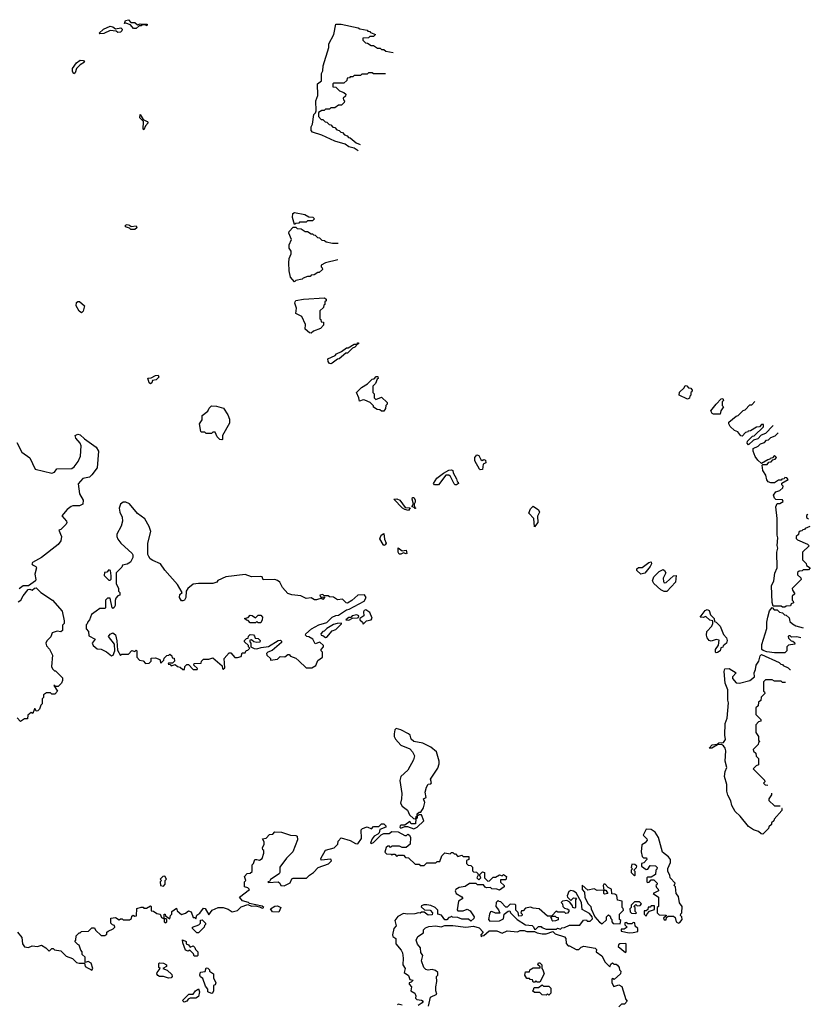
# Model space of a CAD drawing. Extents: x 2106670 to 2323771, y 35271 to 224896.
# Tile 409 of 419: x 2294648 to 2300740, y 193230 to 200820. Entities that reach past the tile are written whole.
import ezdxf

# ---------------------------------------------------------------- set-up
doc = ezdxf.new("R2010")
doc.units = 0

msp = doc.modelspace()

# ---------------------------------------------------------------- linework, layer by layer
at = {"layer": '0CON20XD'}
for points in [[(2295265, 200710), (2295260, 200715), (2295294.2, 200745.8), (2295345, 200770), (2295365, 200766), (2295385, 200750), (2295426.1, 200756.1), (2295436.4, 200746.4), (2295435.9, 200734.1), (2295425, 200723.3), (2295405, 200722.5), (2295391.7, 200731.7), (2295345, 200737.5), (2295295, 200714), (2295265, 200710)], [(2295545, 200752.5), (2295525, 200752.5), (2295501.2, 200781.2), (2295465, 200792.5), (2295455, 200790), (2295462.5, 200815), (2295485, 200820), (2295505, 200797.5), (2295535, 200797.5), (2295555, 200780), (2295577, 200787), (2295630, 200785), (2295626.4, 200773.6), (2295615, 200780), (2295595, 200780), (2295585, 200772.5), (2295568.3, 200771.7), (2295545, 200752.5)], [(2297255.5, 199809.8), (2297225, 199830), (2297185, 199840), (2297155, 199860), (2297075, 199882.5), (2296975, 199930), (2296905, 199953.3), (2296893.3, 199965), (2296894, 199994), (2296904, 200015), (2296915, 200090), (2296928.3, 200101.7), (2296933, 200117), (2296928.8, 200195), (2296944.2, 200235), (2296943.3, 200325), (2296972.5, 200347.5), (2296974.2, 200405), (2296983, 200427), (2296986, 200465), (2297028.8, 200605), (2297028.8, 200635), (2297067.5, 200705), (2297083.3, 200785), (2297126.1, 200786.1), (2297256.4, 200756.4), (2297268.3, 200748.3), (2297325, 200740), (2297331.7, 200731.7), (2297345, 200730), (2297351.7, 200721.7), (2297390, 200705), (2297375, 200690), (2297345, 200690), (2297335, 200680), (2297291.7, 200678.3), (2297291.7, 200661.7), (2297311.7, 200641.7), (2297328.3, 200638.3), (2297355, 200620), (2297375, 200620), (2297405, 200600), (2297425, 200600), (2297435, 200590), (2297455, 200590), (2297468.3, 200578.3), (2297526.9, 200567)], [(2295065, 200403.3), (2295055, 200420), (2295053.8, 200445), (2295085, 200487.5), (2295115, 200507.5), (2295140, 200505), (2295148.3, 200491.7), (2295115, 200472.5), (2295086.2, 200443.8), (2295075, 200410), (2295065, 200403.3)], [(2297467.4, 200401.5), (2297375, 200402.5), (2297365, 200410), (2297335, 200410), (2297325, 200400), (2297285, 200400), (2297275, 200390), (2297225, 200390), (2297215, 200380), (2297195, 200380), (2297188.3, 200371.7), (2297171.7, 200368.3), (2297168.3, 200351.7), (2297145, 200330), (2297065, 200330), (2297060, 200325), (2297061.7, 200301.7), (2297085, 200300), (2297111.7, 200271.7), (2297145, 200260), (2297160, 200245), (2297158.3, 200231.7), (2297140, 200215), (2297141.7, 200201.7), (2297150, 200195), (2297148.3, 200181.7), (2297128.3, 200161.7), (2297105, 200160), (2297075, 200140), (2297045, 200140), (2297035, 200130), (2297005, 200130), (2296995, 200120), (2296975, 200120), (2296950, 200105), (2296950, 200075), (2296971.7, 200051.7), (2296985, 200050), (2297001.7, 200031.7), (2297015, 200030), (2297031.7, 200011.7), (2297045, 200010), (2297061.7, 199991.7), (2297075, 199990), (2297091.7, 199971.7), (2297110, 199965), (2297121.7, 199951.7), (2297135, 199950), (2297151.7, 199931.7), (2297170, 199925), (2297181.7, 199911.7), (2297195, 199910), (2297241.7, 199871.7), (2297272.4, 199858.3)], [(2295605, 199970), (2295600, 199975), (2295602.5, 200035), (2295573.9, 200063.9), (2295575, 200090), (2295600, 200050), (2295630, 200035), (2295637.5, 200025), (2295617.5, 200002.5), (2295605, 199970)], [(2296765, 199240), (2296750, 199295), (2296753.8, 199325), (2296765, 199332.5), (2296845, 199317.5), (2296875, 199300), (2296907, 199297), (2296920, 199285), (2296905, 199270), (2296865, 199270), (2296855, 199260), (2296805, 199260), (2296798.3, 199251.7), (2296775, 199250), (2296765, 199240)], [(2295505, 199203.3), (2295493.9, 199213.9), (2295463, 199223), (2295463.3, 199235), (2295475, 199240), (2295495, 199236.2), (2295507, 199227), (2295545, 199230), (2295550, 199215), (2295535, 199203.8), (2295505, 199203.3)], [(2297100, 198967.9), (2297003, 198947), (2296971.7, 198928.3), (2296970, 198915), (2296978.3, 198908.3), (2296980, 198895), (2296955, 198870), (2296945, 198870), (2296917, 198853), (2296895, 198850), (2296885, 198840), (2296865, 198840), (2296831.7, 198828.3), (2296825, 198820), (2296775, 198810), (2296765, 198800), (2296734.3, 198835), (2296724.3, 198885), (2296722.5, 198945), (2296725, 198980), (2296740, 199015), (2296740, 199035), (2296725, 199060), (2296724.2, 199084.2), (2296741.2, 199125), (2296722.5, 199175), (2296725, 199186.7), (2296755, 199220), (2296775, 199220), (2296785, 199210), (2296817, 199207), (2296848.3, 199188.3), (2296865, 199187.5), (2296895, 199170), (2296905, 199170), (2296911.7, 199161.7), (2296925, 199160), (2296941.7, 199141.7), (2296958.3, 199138.3), (2296975, 199120), (2296997, 199117), (2297008.3, 199108.3), (2297057, 199097), (2297103.1, 199096.3)], [(2295125, 198560), (2295105, 198572.5), (2295083.8, 198615), (2295085, 198640), (2295095, 198647.5), (2295108.3, 198648.3), (2295147.5, 198615), (2295137, 198573), (2295125, 198560)], [(2296895, 198402.5), (2296880, 198405), (2296846.7, 198435), (2296849.3, 198469.3), (2296822, 198532), (2296776.7, 198555), (2296782, 198595), (2296768, 198635), (2296770, 198645), (2296775, 198656.2), (2296835, 198666.2), (2296997, 198677), (2297010, 198665), (2297008.3, 198651.7), (2297000, 198645), (2297000, 198625), (2296991.7, 198618.3), (2296988.3, 198601.7), (2296960, 198575), (2296960, 198515), (2296968.3, 198508.3), (2296971.7, 198491.7), (2296988.3, 198488.3), (2296990, 198465), (2296965, 198440), (2296911.7, 198418.3), (2296895, 198402.5)], [(2297045, 198166.7), (2297035, 198170), (2297024, 198185), (2297022.5, 198205), (2297078.3, 198231.7), (2297090, 198245), (2297128.3, 198261.7), (2297165, 198290), (2297178.3, 198291.7), (2297225, 198320), (2297250, 198320), (2297251.7, 198328.3), (2297258.3, 198328.3), (2297258.3, 198321.7), (2297250, 198320), (2297230, 198295), (2297211.7, 198288.3), (2297175, 198250), (2297161.7, 198248.3), (2297110, 198205), (2297097.5, 198202.5), (2297055, 198172.5), (2297045, 198166.7)], [(2295655, 198014), (2295645, 198020), (2295635, 198057.5), (2295661.7, 198058.3), (2295695, 198077.5), (2295715, 198080), (2295720, 198065), (2295700, 198045), (2295671.7, 198038.3), (2295665, 198020), (2295655, 198014)], [(2297455, 197803.3), (2297435, 197803.3), (2297422.5, 197812.5), (2297402.5, 197815), (2297375, 197833.8), (2297373, 197843), (2297348.3, 197868.3), (2297307.5, 197887.5), (2297295, 197890), (2297265, 197880), (2297261.2, 197905), (2297243.8, 197945), (2297282.5, 197985), (2297328.3, 198011.7), (2297365, 198050), (2297378.3, 198051.7), (2297395, 198070), (2297408.3, 198068.3), (2297410, 198055), (2297401.7, 198048.3), (2297390, 198015), (2297370, 197995), (2297370, 197945), (2297380, 197935), (2297380, 197905), (2297391.7, 197891.7), (2297435, 197910), (2297478.3, 197868.3), (2297480, 197855), (2297470, 197845), (2297467, 197823), (2297455, 197803.3)], [(2299795, 197893.8), (2299730, 197925), (2299731.7, 197948.3), (2299768.3, 197981.7), (2299775, 198000), (2299788.3, 197998.3), (2299801.7, 197981.7), (2299818.3, 197978.3), (2299830, 197965), (2299828.3, 197951.7), (2299820, 197945), (2299820, 197925), (2299811.7, 197918.3), (2299808.3, 197901.7), (2299795, 197893.8)], [(2300045, 197780), (2299995, 197780), (2299984, 197785), (2299974.1, 197805.9), (2300015, 197857.5), (2300053.6, 197896.4), (2300065, 197900), (2300070, 197885), (2300060, 197875), (2300060, 197845), (2300070, 197835), (2300050, 197805), (2300045, 197780)], [(2300454.6, 197689.4), (2300451.7, 197688.3), (2300395, 197630), (2300361.7, 197618.3), (2300335, 197590), (2300301.7, 197578.3), (2300265, 197542.5), (2300252.5, 197555), (2300255, 197570), (2300295, 197610), (2300308.3, 197611.7), (2300378.3, 197681.7), (2300378.3, 197698.3), (2300365, 197700), (2300348.3, 197681.7), (2300325, 197680), (2300278.3, 197651.7), (2300261.7, 197648.3), (2300258.3, 197641.7), (2300241.7, 197638.3), (2300215, 197610), (2300205, 197612.5), (2300181.7, 197641.7), (2300155, 197653.8), (2300123.8, 197685), (2300112.5, 197705), (2300113, 197717), (2300170, 197765), (2300185, 197770), (2300223.6, 197806.4), (2300238.3, 197811.7), (2300275, 197850), (2300288.3, 197851.7), (2300311.8, 197876.2)], [(2296205, 197582.5), (2296190, 197585), (2296170, 197605), (2296155, 197640), (2296135, 197640), (2296125, 197630), (2296085, 197630), (2296075, 197640), (2296045, 197640), (2296042.5, 197645), (2296034.2, 197705), (2296053.8, 197736.2), (2296055, 197770), (2296098.3, 197801.7), (2296106.7, 197825), (2296125, 197843.3), (2296165, 197841.2), (2296217.5, 197825), (2296252.5, 197775), (2296265, 197740), (2296265, 197710), (2296210, 197615), (2296210, 197585), (2296205, 197582.5)], [(2294625, 197560), (2294663.3, 197485), (2294725, 197443.3), (2294766.2, 197356.2), (2294895, 197323.3), (2294915, 197332.5), (2294935, 197357.5), (2295048.7, 197361.3), (2295066.6, 197373.4), (2295098.8, 197415), (2295117.5, 197455), (2295120.8, 197535), (2295113.8, 197555), (2295080, 197595), (2295076.1, 197613.9), (2295095, 197624.2), (2295115, 197620), (2295148.1, 197588.1), (2295236.7, 197525), (2295256, 197495), (2295243.8, 197365), (2295205, 197311.2), (2295185.5, 197294.4), (2295135, 197282), (2295098.8, 197241.2), (2295109.4, 197165), (2295135.7, 197115), (2295133.6, 197086.4), (2295108.3, 197071.7), (2295057, 197073), (2295045, 197067.5), (2295012.5, 197045), (2294972.5, 196995), (2295007.5, 196955), (2295010, 196945), (2295005, 196930), (2294965, 196890), (2294950, 196885), (2294970, 196835), (2294965, 196802.5), (2294943.3, 196775), (2294815.8, 196674.2), (2294746.7, 196635), (2294742.5, 196625), (2294746.7, 196616.7), (2294772.5, 196605), (2294777.5, 196595), (2294763.3, 196545), (2294773.3, 196505), (2294768.8, 196495), (2294715, 196456.2), (2294673.6, 196456.4), (2294645, 196433.8)], [(2300735.2, 196912.9), (2300701.7, 196898.3), (2300695, 196890), (2300681.7, 196888.3), (2300675, 196880), (2300661.7, 196878.3), (2300651.7, 196868.3), (2300648.3, 196851.7), (2300630, 196835), (2300631.7, 196821.7), (2300641.7, 196811.7), (2300718.3, 196778.3), (2300730, 196765), (2300680, 196715), (2300680, 196655), (2300708.3, 196628.3), (2300711.7, 196611.7), (2300740, 196595), (2300725, 196580), (2300685, 196580), (2300678.3, 196571.7), (2300655, 196570), (2300641.7, 196558.3), (2300641.7, 196541.7), (2300668.3, 196518.3), (2300670, 196505), (2300600, 196435), (2300601.7, 196421.7), (2300620, 196395), (2300600, 196375), (2300600, 196345), (2300608.3, 196338.3), (2300610, 196325), (2300591.7, 196318.3), (2300588.3, 196301.7), (2300555, 196300), (2300545, 196292.5), (2300525, 196292.5), (2300515, 196300), (2300455, 196300), (2300447, 196327), (2300441.4, 196455), (2300459.2, 196495), (2300465.9, 196554.1), (2300483.8, 196595), (2300482.5, 196715), (2300490, 196745), (2300484.2, 196765.8), (2300490, 196825), (2300484.1, 196845.9), (2300483.9, 196973.9), (2300474.1, 197065.9), (2300485, 197090), (2300505, 197090), (2300530, 197105), (2300525, 197120), (2300475, 197122.5), (2300465, 197132.5), (2300457.5, 197155), (2300475, 197180), (2300505, 197190), (2300528.3, 197211.7), (2300530, 197225), (2300520, 197235), (2300521.7, 197248.3), (2300570, 197275), (2300558.3, 197288.3), (2300545, 197290), (2300538.3, 197281.7), (2300521.7, 197278.3), (2300515, 197270), (2300495, 197270), (2300465, 197250), (2300435, 197250), (2300415, 197257.5), (2300405, 197272.5), (2300398.6, 197308.6), (2300374.2, 197345), (2300370, 197385), (2300375, 197390), (2300408.3, 197391.7), (2300421.7, 197408.3), (2300438.3, 197411.7), (2300451.7, 197428.3), (2300468.3, 197431.7), (2300480, 197445), (2300465, 197460), (2300448.3, 197441.7), (2300431.7, 197438.3), (2300428.3, 197431.7), (2300411.7, 197428.3), (2300365, 197400), (2300335, 197423.8), (2300315, 197452.5), (2300300, 197495), (2300300, 197515), (2300338.3, 197531.7), (2300355, 197550), (2300388.3, 197561.7), (2300401.7, 197578.3), (2300418.3, 197581.7), (2300435, 197600), (2300468.3, 197611.7), (2300491.5, 197635.2)], [(2298195, 197350), (2298190, 197355), (2298155, 197420), (2298154, 197445), (2298170, 197465), (2298185, 197460), (2298200, 197430), (2298211.7, 197421.7), (2298225, 197430), (2298237.5, 197425), (2298240, 197405), (2298220, 197395), (2298215, 197353.8), (2298195, 197350)], [(2297875, 197233.3), (2297845, 197234), (2297837.5, 197245), (2297863.3, 197285), (2297912.5, 197325), (2297955, 197347.5), (2297975, 197350), (2297985.7, 197345.7), (2297987.5, 197327.5), (2298015, 197280), (2298020, 197260), (2298027.5, 197255), (2298030, 197245), (2298015, 197233.8), (2298004.1, 197234.1), (2297995, 197242.5), (2297968.3, 197298.3), (2297955, 197310), (2297931.7, 197308.3), (2297875, 197233.3)], [(2297645, 197037.5), (2297615, 197044), (2297597.5, 197055), (2297530, 197125), (2297555, 197125.8), (2297576.2, 197115), (2297619.3, 197059.3), (2297656.7, 197056.7), (2297645, 197037.5)], [(2297695, 197052.5), (2297690, 197060), (2297670, 197065), (2297682.5, 197085), (2297672, 197125), (2297675, 197136.7), (2297685, 197136.2), (2297695, 197120), (2297695, 197100), (2297686.7, 197085), (2297690, 197060), (2297700, 197055), (2297695, 197052.5)], [(2296015, 195810), (2296018.3, 195818.3), (2295990, 195845), (2295991.7, 195858.3), (2296045, 195860), (2296050, 195875), (2296065, 195890), (2296105, 195890), (2296135, 195900), (2296208.3, 195838.3), (2296210, 195815), (2296215, 195812.5), (2296227.5, 195825), (2296222.5, 195895), (2296260.7, 195939.3), (2296275, 195940), (2296305, 195903.3), (2296325, 195902.5), (2296355, 195910), (2296361.7, 195938.3), (2296385, 195940), (2296391.7, 195958.3), (2296405, 195960), (2296420, 195975), (2296410, 195985), (2296410, 195995), (2296380, 196025), (2296380, 196035), (2296395, 196050), (2296408.3, 196051.7), (2296411.7, 196068.3), (2296425, 196080), (2296448.3, 196078.3), (2296458.3, 196068.3), (2296461.7, 196051.7), (2296485, 196050), (2296500, 196035), (2296498.3, 196021.7), (2296475, 196020), (2296453, 196023), (2296435, 196040), (2296421.7, 196038.3), (2296420, 196025), (2296430, 196015), (2296430, 195985), (2296455, 195972.5), (2296475, 195970), (2296508.3, 195981.7), (2296565, 195987.5), (2296640, 196035), (2296656.4, 196036.4), (2296665, 196030), (2296665, 196020), (2296593, 195957), (2296560, 195945), (2296550, 195935), (2296551.7, 195921.7), (2296580, 195895), (2296581.7, 195881.7), (2296635, 195890), (2296655, 195910), (2296691.7, 195908.3), (2296713, 195927), (2296725, 195927.5), (2296735, 195912.5), (2296775, 195897.5), (2296798.8, 195878.8), (2296855, 195822.5), (2296900, 195825), (2296929.3, 195840.7), (2296945, 195880), (2296980, 195905), (2296980, 195945), (2296970, 195955), (2296970, 195965), (2296990, 195985), (2296990, 195995), (2296961.7, 196021.7), (2296925, 196007.5), (2296905.9, 196045.9), (2296875, 196063.3), (2296860, 196065), (2296850, 196075), (2296852.5, 196085), (2296896.4, 196123.6), (2296953.8, 196156.2), (2297015, 196173.3), (2297056.4, 196213.6), (2297083, 196227), (2297105, 196230), (2297165, 196270), (2297187.5, 196275), (2297303, 196337), (2297317.1, 196365), (2297305, 196387.1), (2297253.8, 196385), (2297207.3, 196342.7), (2297175, 196323.3), (2297163.9, 196323.9), (2297135, 196352.5), (2297097, 196347), (2297065, 196367.5), (2297035, 196370), (2297025, 196380), (2296995, 196380), (2296985, 196390), (2296960, 196385), (2296965, 196370), (2296998.3, 196368.3), (2296985, 196350), (2296975, 196360), (2296935, 196347.5), (2296918.3, 196348.3), (2296895, 196362.5), (2296855, 196357.5), (2296815, 196380), (2296745, 196387.5), (2296715, 196397.5), (2296672.7, 196442.7), (2296653.3, 196485), (2296635, 196497.1), (2296615, 196505.4), (2296525, 196503.3), (2296515.8, 196525), (2296505, 196527.8), (2296435, 196525.8), (2296385, 196543.8), (2296235, 196524), (2296175, 196497.5), (2296166.1, 196483.9), (2296136.4, 196473.6), (2296026.4, 196473.6), (2295985, 196467.5), (2295942.5, 196435), (2295930, 196415), (2295927.5, 196365), (2295917.5, 196345), (2295905, 196340), (2295895, 196340), (2295880, 196365), (2295881.7, 196388.3), (2295900, 196405), (2295863.3, 196465), (2295767, 196577), (2295733.3, 196625), (2295675, 196650), (2295654.1, 196664.1), (2295642.3, 196682.3), (2295636.1, 196696.1), (2295634.3, 196785), (2295659.5, 196875), (2295645, 196913.8), (2295611.7, 196971.7), (2295554.6, 197014.6), (2295495, 197086.7), (2295465, 197101.5), (2295445, 197100.5), (2295425.6, 197085), (2295413.3, 197055), (2295418.5, 197025), (2295437.3, 196985), (2295440.9, 196955), (2295430.8, 196915), (2295396.2, 196855), (2295396.7, 196835), (2295403.3, 196815), (2295427.5, 196785), (2295513.3, 196705), (2295520, 196695), (2295520, 196675), (2295501.7, 196638.3), (2295475, 196622.5), (2295440, 196615), (2295435, 196600), (2295392.5, 196555), (2295392.5, 196475), (2295410, 196435), (2295410, 196415), (2295420, 196405), (2295420, 196385), (2295405, 196380), (2295389.3, 196360.7), (2295383, 196343), (2295382.5, 196305), (2295375, 196290), (2295365, 196280), (2295360, 196285), (2295345, 196360), (2295325, 196360), (2295310, 196345), (2295310, 196285), (2295305, 196280), (2295265, 196280), (2295238.3, 196261.7), (2295200, 196235), (2295187, 196193), (2295171.7, 196178.3), (2295168.3, 196161.7), (2295160, 196155), (2295160, 196125), (2295177.5, 196105), (2295180.7, 196070.7), (2295230, 196045), (2295207.5, 196015), (2295213.3, 195995), (2295245, 195970), (2295275, 195967.5), (2295317, 195947), (2295355, 195917.5), (2295368, 195922), (2295380, 195955), (2295377.5, 196005), (2295332.5, 196065), (2295345, 196082.5), (2295365, 196092.5), (2295387, 196077), (2295397, 196033), (2295400.7, 195960.7), (2295425, 195920), (2295435, 195930), (2295485, 195930), (2295511.7, 195958.3), (2295535, 195950), (2295545, 195960), (2295550, 195955), (2295550, 195905), (2295571.7, 195881.7), (2295598.3, 195878.3), (2295618.3, 195858.3), (2295645, 195860), (2295660, 195875), (2295661.7, 195898.3), (2295695, 195900), (2295728.3, 195888.3), (2295735, 195860), (2295758.3, 195881.7), (2295761.7, 195898.3), (2295781.7, 195918.3), (2295798.3, 195921.7), (2295805, 195930), (2295820, 195915), (2295821.7, 195901.7), (2295838.3, 195898.3), (2295840, 195875), (2295825, 195860), (2295795, 195860), (2295791.7, 195851.7), (2295808.3, 195848.3), (2295815, 195840), (2295845, 195850), (2295863, 195833), (2295885, 195830), (2295905, 195810), (2295918.3, 195811.7), (2295920, 195835), (2295935, 195850), (2295948.3, 195848.3), (2295985, 195810), (2296015, 195810)], [(2298615, 196910), (2298610, 196975), (2298570, 197015), (2298585, 197050), (2298605, 197070), (2298645, 197042.5), (2298652.5, 197025), (2298638.3, 196991.7), (2298640, 196945), (2298615, 196910)], [(2300720, 197005.6), (2300711.7, 196998.3), (2300711.7, 196981.7), (2300725.5, 196973.6)], [(2297455, 196767.5), (2297447.5, 196775), (2297423, 196817), (2297434.3, 196845.7), (2297455, 196860), (2297458, 196815), (2297472.5, 196785), (2297465, 196772.5), (2297455, 196767.5)], [(2297585, 196700), (2297570.7, 196700.7), (2297564.1, 196714.1), (2297565, 196750), (2297595, 196726.7), (2297625, 196730), (2297630, 196705), (2297625, 196702.5), (2297605, 196710), (2297585, 196700)], [(2299435, 196546.2), (2299403.9, 196573.9), (2299403, 196587), (2299415, 196597.5), (2299445, 196597.5), (2299495, 196636.2), (2299515, 196640), (2299516.2, 196625), (2299506.2, 196605), (2299465, 196553.3), (2299435, 196546.2)], [(2299635, 196412.5), (2299615, 196413.3), (2299587.5, 196425), (2299533.8, 196475), (2299523.3, 196495), (2299533.3, 196525), (2299575, 196566.7), (2299605, 196582.5), (2299616.2, 196575), (2299625.8, 196555), (2299606.7, 196515), (2299608.3, 196488.3), (2299615, 196480), (2299628.3, 196481.7), (2299685, 196533.3), (2299706.2, 196536.2), (2299700, 196485), (2299635, 196412.5)], [(2295345, 196500), (2295351.7, 196508.3), (2295353, 196533), (2295347.5, 196575), (2295335, 196580), (2295318.3, 196561.7), (2295301.7, 196558.3), (2295300, 196535), (2295335, 196500), (2295345, 196500)], [(2294657.5, 196345), (2294675, 196380), (2294712, 196428), (2294725, 196430), (2294745, 196422.5), (2294761.2, 196438.8), (2294775, 196441.2), (2294810, 196405), (2294900, 196345), (2294975, 196260), (2294990, 196185), (2294990, 196165), (2294978.3, 196151.7), (2294978.3, 196111.7), (2294965, 196102.5), (2294937, 196107), (2294897, 196093), (2294888.3, 196061.7), (2294857, 196033), (2294850, 196015), (2294853.9, 195993.9), (2294877, 195967), (2294901.7, 195921.7), (2294893, 195833), (2294900, 195815), (2294915, 195800), (2294925, 195800), (2294977, 195747), (2294977.5, 195725), (2294970, 195705), (2294945, 195680), (2294920, 195680), (2294918.3, 195688.3), (2294911.7, 195688.3), (2294940, 195645), (2294918.3, 195621.7), (2294895, 195620), (2294885, 195630), (2294855, 195630), (2294830, 195615), (2294830, 195595), (2294820, 195585), (2294820, 195545), (2294810, 195535), (2294800, 195505), (2294788.3, 195491.7), (2294775, 195490), (2294768.3, 195508.3), (2294761.7, 195508.3), (2294748.3, 195471.7), (2294735, 195480), (2294711.7, 195458.3), (2294708.3, 195431.7), (2294685, 195430), (2294655, 195410), (2294628.3, 195438.3)], [(2294635, 196332.5), (2294657.5, 196345)], [(2300667.4, 196055.9), (2300635, 196062.5), (2300595, 196060), (2300585, 196070), (2300575, 196070), (2300570, 196065), (2300571.7, 196051.7), (2300591.7, 196031.7), (2300605, 196030), (2300618.3, 196018.3), (2300620, 196005), (2300571.7, 195998.3), (2300560, 195985), (2300560, 195955), (2300545, 195940), (2300465, 195940), (2300405, 195947.5), (2300376.1, 195956.1), (2300366, 195966), (2300365.8, 196004.2), (2300404, 196126), (2300404.4, 196175), (2300414, 196215), (2300426.4, 196263.6), (2300445, 196290), (2300461.7, 196271.7), (2300485, 196270), (2300501.7, 196251.7), (2300525, 196247.5), (2300541.7, 196231.7), (2300555, 196230), (2300578.3, 196208.3), (2300581.7, 196181.7), (2300601.7, 196161.7), (2300628.3, 196148.3), (2300684.6, 196130.9)], [(2296505, 196170), (2296485, 196170), (2296475, 196180), (2296465, 196170), (2296425, 196170), (2296408.3, 196188.3), (2296395, 196190), (2296380, 196205), (2296408.3, 196211.7), (2296425, 196230), (2296438.3, 196228.3), (2296465, 196210), (2296485, 196230), (2296505, 196230), (2296520, 196215), (2296517, 196193), (2296505, 196170)], [(2297185, 196190), (2297212.5, 196207.5), (2297251.7, 196208.3), (2297258.3, 196211.7), (2297260, 196225), (2297245, 196232.5), (2297210, 196225), (2297198.3, 196211.7), (2297185, 196212.5), (2297160, 196195), (2297185, 196190)], [(2297295, 196160), (2297320, 196185), (2297356.1, 196193.9), (2297363, 196207), (2297345, 196250), (2297315, 196270), (2297302.5, 196265), (2297297.5, 196255), (2297300, 196225), (2297270, 196205), (2297270, 196195), (2297290, 196175), (2297295, 196160)], [(2300015, 195940), (2300010, 195945), (2300010, 195965), (2300031.7, 195998.3), (2300038.3, 196038.3), (2300015, 196042.5), (2299975, 196030), (2299960, 196035), (2299944.2, 196054.2), (2299940, 196075), (2299943.3, 196105), (2299980, 196145), (2299990, 196165), (2299990, 196185), (2299965, 196190), (2299935, 196220), (2299915, 196212.5), (2299892.5, 196215), (2299930, 196265), (2299945, 196273.8), (2299961.2, 196265), (2299971.7, 196231.7), (2300000, 196205), (2300001.7, 196181.7), (2300015, 196176.7), (2300045.5, 196145.5), (2300071.2, 196081.2), (2300093.3, 196055), (2300098.8, 196035), (2300093.3, 196015), (2300067.5, 195992.5), (2300065, 195982.5), (2300051.7, 195978.3), (2300046.4, 195953.6), (2300025, 195942.5), (2300015, 195940)], [(2297005, 196057.5), (2297015, 196060), (2297055, 196110), (2297085, 196120), (2297128.3, 196161.7), (2297128.3, 196168.3), (2297095, 196166.7), (2297065, 196156.7), (2297015, 196127.5), (2296995, 196107.5), (2296982.5, 196105), (2296967.5, 196085), (2296970, 196075), (2296985, 196072.5), (2297005, 196057.5)], [(2300523.9, 194740.5), (2300521.7, 194738.3), (2300520, 194725), (2300461.7, 194658.3), (2300460, 194645), (2300441.7, 194628.3), (2300440, 194615), (2300421.7, 194598.3), (2300417.5, 194585), (2300375, 194542.5), (2300362.5, 194545), (2300342, 194562), (2300303.3, 194575), (2300265, 194601.2), (2300200.3, 194680.3), (2300162, 194715), (2300135, 194763.3), (2300128.8, 194798.8), (2300105, 194843.3), (2300096.1, 194873.9), (2300098, 194925), (2300078.8, 194985), (2300084.2, 195025), (2300096.7, 195055), (2300084.3, 195105), (2300088.8, 195185), (2300084, 195205), (2300072.3, 195222.3), (2300055, 195232.5), (2300025, 195230), (2299980, 195205), (2299960, 195205), (2299985, 195230), (2300023.6, 195236.4), (2300035, 195246), (2300071.2, 195248.8), (2300087.7, 195272.3), (2300081.4, 195305), (2300082.9, 195395), (2300098.8, 195435), (2300110, 195555), (2300104.5, 195575), (2300103.4, 195653.4), (2300084.4, 195705), (2300076.7, 195795), (2300082.5, 195815), (2300115, 195817.5), (2300170, 195785), (2300140, 195755), (2300141.7, 195741.7), (2300168.3, 195708.3), (2300195, 195706.7), (2300274.1, 195725.9), (2300310, 195755), (2300306.7, 195785), (2300318.6, 195811.4), (2300322.5, 195845), (2300343.8, 195875), (2300354.1, 195915.9), (2300365, 195927.5), (2300500, 195865), (2300511.7, 195851.7), (2300525, 195850), (2300531.7, 195841.7), (2300570, 195825), (2300581.7, 195811.7), (2300586.7, 195811)], [(2300549.2, 195710), (2300525, 195710), (2300515, 195720), (2300465, 195720), (2300445, 195730), (2300395, 195730), (2300380, 195715), (2300380, 195645), (2300388.3, 195638.3), (2300390, 195625), (2300361.7, 195598.3), (2300358.3, 195571.7), (2300341.7, 195558.3), (2300338.3, 195531.7), (2300320, 195515), (2300320, 195465), (2300360, 195425), (2300358.3, 195411.7), (2300341.7, 195408.3), (2300320, 195385), (2300320, 195325), (2300340, 195295), (2300340, 195265), (2300350, 195255), (2300341.7, 195248.3), (2300338.3, 195231.7), (2300300, 195195), (2300301.7, 195181.7), (2300320, 195165), (2300321.7, 195141.7), (2300340, 195125), (2300340, 195075), (2300321.7, 195068.3), (2300300, 195045), (2300388.3, 194958.3), (2300390, 194945), (2300380, 194935), (2300391.7, 194921.7), (2300412, 194920.2)], [(2297700, 194660), (2297701.7, 194678.3), (2297710, 194680), (2297711.7, 194698.3), (2297725, 194710), (2297738.3, 194711.7), (2297760, 194745), (2297770, 194785), (2297760, 194815), (2297780, 194825), (2297772.5, 194865), (2297782.5, 194905), (2297795, 194927.5), (2297815, 194930), (2297821.7, 194938.3), (2297813.3, 194965), (2297868.9, 195051.1), (2297881.1, 195085), (2297881.1, 195105), (2297860.5, 195175), (2297815, 195213.3), (2297755, 195242.5), (2297685, 195256.2), (2297663.8, 195275), (2297656, 195305), (2297645, 195313.8), (2297585, 195346), (2297550, 195355), (2297538.8, 195345), (2297532.9, 195315), (2297532.5, 195295), (2297542.9, 195275), (2297585, 195227.1), (2297655, 195200), (2297675.4, 195175.5), (2297690, 195145), (2297681.1, 195115), (2297638.6, 195035), (2297584.3, 194985), (2297578.1, 194955), (2297591.4, 194855), (2297590, 194815), (2297581.2, 194781.2), (2297595, 194757.5), (2297636.7, 194726.7), (2297651.7, 194691.7), (2297681.7, 194661.7), (2297695, 194660), (2297700, 194660)], [(2300440, 194858.7), (2300440, 194845), (2300420, 194815), (2300421.7, 194801.7), (2300465, 194760), (2300505, 194760), (2300506.7, 194760.6)], [(2297685, 194583.8), (2297710, 194595), (2297762.5, 194645), (2297745, 194690), (2297725, 194690), (2297710, 194680), (2297710, 194665), (2297700, 194660), (2297698.3, 194621.7), (2297665, 194620), (2297655, 194640), (2297615, 194610), (2297585, 194610), (2297580, 194605), (2297577.5, 194595), (2297585, 194587.5), (2297615, 194600), (2297635, 194600), (2297685, 194583.8)], [(2296581.7, 194191.7), (2296572.5, 194177.5), (2296560, 194175), (2296565, 194170), (2296640, 194175), (2296652.5, 194165), (2296660, 194145), (2296685, 194142.5), (2296733, 194167), (2296743.9, 194196.1), (2296755, 194202.5), (2296858.8, 194201.2), (2296880, 194225), (2296912.5, 194245), (2296946.7, 194285), (2297027.7, 194312.3), (2297050, 194335), (2297045, 194350), (2296971.7, 194341.7), (2296967.5, 194355), (2297005, 194417.5), (2297070, 194435), (2297100, 194465), (2297103, 194487), (2297125, 194512.5), (2297195, 194493.3), (2297235, 194470), (2297252.5, 194467.5), (2297281.7, 194508.3), (2297280, 194575), (2297290, 194585), (2297325, 194597.5), (2297357.5, 194582.5), (2297375, 194600), (2297415, 194600), (2297435, 194620), (2297455, 194620), (2297470, 194605), (2297470, 194595), (2297421.7, 194578.3), (2297417, 194553), (2297408.3, 194541.7), (2297380, 194525), (2297363.9, 194506.1), (2297350, 194475), (2297355, 194470), (2297375, 194477.5), (2297433, 194537), (2297453.6, 194546.4), (2297495, 194547.5), (2297515, 194562.5), (2297565, 194560), (2297615, 194530), (2297628.3, 194531.7), (2297638.3, 194541.7), (2297652.5, 194535), (2297660, 194515), (2297657.5, 194465), (2297625, 194440), (2297595, 194440), (2297575, 194450), (2297515, 194450), (2297505, 194440), (2297498.3, 194448.3), (2297485, 194450), (2297471.7, 194438.3), (2297461.7, 194401.7), (2297475, 194390), (2297507.5, 194387.5), (2297515, 194380), (2297521.7, 194388.3), (2297538.3, 194388.3), (2297555, 194370), (2297565, 194380), (2297605, 194380), (2297621.7, 194361.7), (2297645, 194360), (2297695, 194310), (2297725, 194310), (2297735, 194300), (2297765, 194300), (2297785, 194320), (2297855, 194320), (2297865, 194330), (2297885, 194330), (2297900, 194375), (2297923, 194397), (2297965, 194390), (2297975, 194400), (2297985, 194400), (2297995, 194390), (2298005, 194390), (2298025, 194370), (2298055, 194380), (2298065, 194370), (2298108.3, 194368.3), (2298110, 194345), (2298091.7, 194338.3), (2298090, 194315), (2298103, 194303), (2298125, 194300), (2298138.3, 194288.3), (2298138.3, 194258.3), (2298145, 194250), (2298167.5, 194247.5), (2298178.3, 194238.3), (2298180, 194225), (2298170, 194205), (2298185, 194190), (2298200, 194205), (2298191.7, 194228.3), (2298215, 194250), (2298230, 194245), (2298230, 194205), (2298255, 194180), (2298268.3, 194181.7), (2298295, 194210), (2298315, 194210), (2298345, 194227.5), (2298365, 194220), (2298375, 194230), (2298400, 194215), (2298395, 194190), (2298351.7, 194188.3), (2298351.7, 194171.7), (2298380, 194145), (2298380, 194135), (2298345, 194110), (2298325, 194117.5), (2298285, 194120), (2298275, 194130), (2298245, 194127.5), (2298233.6, 194133.6), (2298221.7, 194151.7), (2298175, 194150), (2298165, 194160), (2298115, 194160), (2298081.7, 194138.3), (2298035, 194130), (2298007.5, 194115), (2298003.3, 194105), (2298010, 194085), (2298055, 194057.5), (2298062.5, 194045), (2298030, 194025), (2298018.3, 193958.3), (2298025, 193950), (2298065, 193950), (2298095, 193962.5), (2298119.3, 193949.3), (2298150, 193905), (2298148.3, 193891.7), (2298125, 193870), (2298107, 193887), (2298055, 193886.7), (2298025, 193900), (2297982.5, 193902.5), (2297975, 193910), (2297968.3, 193901.7), (2297955, 193900), (2297938.3, 193881.7), (2297925, 193880), (2297898.3, 193918.3), (2297870, 193925), (2297870, 193955), (2297850, 193975), (2297815, 193992.5), (2297785, 193997.5), (2297763, 193997), (2297745, 193990), (2297741.7, 193981.7), (2297768.3, 193958.3), (2297810, 193955), (2297830, 193935), (2297825, 193920), (2297795, 193917.5), (2297765, 193940), (2297745, 193940), (2297735, 193932.5), (2297720, 193935), (2297693, 193927), (2297635, 193924), (2297605, 193930), (2297562.7, 193907.3), (2297537.5, 193875), (2297550, 193835), (2297530, 193815), (2297520, 193765), (2297523.6, 193753.6), (2297546.4, 193736.4), (2297546.4, 193696.4), (2297588.3, 193648.3), (2297597, 193627), (2297602.5, 193585), (2297600, 193535), (2297617.5, 193505), (2297610, 193475), (2297645, 193452.5), (2297655, 193420), (2297680, 193415), (2297665, 193400), (2297650, 193395), (2297650, 193385), (2297667.5, 193365), (2297662.5, 193335), (2297692.5, 193315), (2297700, 193295), (2297698.3, 193278.3), (2297707, 193267), (2297743, 193263), (2297757.5, 193255), (2297749.3, 193240.7), (2297719.6, 193220.5)], [(2294630, 193785), (2294665, 193746.2), (2294670, 193695), (2294685, 193672.5), (2294715, 193667.5), (2294745, 193680), (2294785, 193676.7), (2294815, 193686.7), (2294850, 193665), (2294875, 193640), (2294895, 193660), (2294905, 193660), (2294915, 193650), (2294965, 193642), (2295005, 193600), (2295055, 193584), (2295085, 193552.5), (2295106.2, 193546.2), (2295148.3, 193548.3), (2295152.3, 193522.3), (2295205, 193493.3), (2295212.5, 193505), (2295198, 193548), (2295175, 193560), (2295151.7, 193551.7), (2295152.5, 193592.5), (2295130, 193615), (2295130, 193635), (2295118.3, 193648.3), (2295107, 193687), (2295095, 193690), (2295073, 193713), (2295080, 193725), (2295083, 193757), (2295105, 193780), (2295115, 193780), (2295125, 193790), (2295177, 193793), (2295205, 193820), (2295225, 193820), (2295231.7, 193801.7), (2295275, 193760), (2295305, 193760), (2295318.3, 193771.7), (2295320, 193785), (2295330, 193795), (2295368.3, 193811.7), (2295380, 193825), (2295378.3, 193838.3), (2295361.7, 193841.7), (2295350, 193855), (2295350, 193895), (2295385, 193900), (2295415, 193880), (2295425, 193890), (2295438.3, 193888.3), (2295445, 193880), (2295495, 193880), (2295508.3, 193891.7), (2295511.7, 193908.3), (2295521.7, 193918.3), (2295535, 193910), (2295548.3, 193911.7), (2295551.7, 193968.3), (2295585, 193980), (2295598.3, 193978.3), (2295605, 193970), (2295625, 193970), (2295655, 193990), (2295660, 193985), (2295661.7, 193951.7), (2295678.3, 193948.3), (2295705, 193930), (2295730, 193925), (2295740, 193900), (2295760, 193890), (2295760, 193865), (2295775, 193857.5), (2295782.5, 193865), (2295782.5, 193882.5), (2295775, 193890), (2295760, 193890), (2295760, 193925), (2295770, 193925), (2295771.7, 193911.7), (2295805, 193890), (2295810, 193915), (2295820, 193925), (2295820, 193945), (2295855, 193970), (2295861.7, 193951.7), (2295895, 193922.5), (2295925, 193932.5), (2295948.3, 193951.7), (2295968.3, 193941.7), (2295985, 193900), (2295998.3, 193898.3), (2296005, 193890), (2296011.7, 193918.3), (2296036.4, 193933.6), (2296065, 193970), (2296078.3, 193968.3), (2296105, 193920), (2296130, 193955), (2296177, 193977), (2296215, 193977.5), (2296255, 193962.5), (2296285, 193942.5), (2296325, 193952.5), (2296355, 193982.5), (2296405, 194000), (2296435, 193987.5), (2296465, 193990), (2296495, 193982.5), (2296515, 193970), (2296530, 193975), (2296515, 193986.7), (2296417.5, 194007.5), (2296410, 194015), (2296365, 194027.5), (2296342.5, 194055), (2296417.5, 194115), (2296407, 194127), (2296380, 194135), (2296380, 194175), (2296390, 194185), (2296380, 194215), (2296401.7, 194238.3), (2296425, 194240), (2296440, 194255), (2296440, 194305), (2296450, 194315), (2296460, 194345), (2296475, 194347.5), (2296495, 194340), (2296517, 194353), (2296530, 194395), (2296530, 194415), (2296521.7, 194421.7), (2296520, 194435), (2296532.5, 194465), (2296531.7, 194481.7), (2296520, 194505), (2296548.3, 194511.7), (2296571.7, 194538.3), (2296598.3, 194541.7), (2296615, 194560), (2296665, 194556.7), (2296733.6, 194533.6), (2296775, 194532.5), (2296786.7, 194525), (2296788.3, 194498.3), (2296753.6, 194406.4), (2296704.1, 194355.9), (2296653, 194287), (2296652.5, 194245), (2296646.7, 194235), (2296581.7, 194191.7)], [(2299725, 193856.7), (2299735, 193861.2), (2299752.5, 193885), (2299750, 193905), (2299740, 193915), (2299741.7, 193928.3), (2299750, 193935), (2299752.5, 193985), (2299733, 194013), (2299725, 194060), (2299707.5, 194085), (2299700, 194135), (2299690, 194145), (2299697.5, 194165), (2299660, 194205), (2299657.5, 194225), (2299642.5, 194255), (2299643, 194277), (2299663, 194323), (2299662, 194345), (2299647, 194367), (2299601.7, 194401.7), (2299570, 194515), (2299545, 194557.5), (2299515, 194576.7), (2299475, 194580), (2299453.3, 194533.3), (2299480, 194505), (2299482.5, 194495), (2299467.5, 194475), (2299441.7, 194458.3), (2299437.5, 194405), (2299445, 194370), (2299455, 194360), (2299478.3, 194358.3), (2299480, 194345), (2299458.3, 194321.7), (2299440, 194315), (2299440, 194295), (2299475, 194270), (2299488.3, 194271.7), (2299505, 194300), (2299547.5, 194297.5), (2299560, 194285), (2299558.3, 194271.7), (2299550, 194265), (2299548.3, 194231.7), (2299515, 194210), (2299485, 194210), (2299480, 194205), (2299480, 194175), (2299485, 194170), (2299498.3, 194171.7), (2299515, 194190), (2299535, 194190), (2299560, 194165), (2299558.3, 194151.7), (2299550, 194145), (2299555, 194130), (2299568.3, 194118.3), (2299570, 194105), (2299530, 194085), (2299570, 194055), (2299570, 193985), (2299560, 193975), (2299560, 193935), (2299575, 193920), (2299628.3, 193918.3), (2299628.3, 193911.7), (2299610, 193895), (2299615, 193880), (2299628.3, 193881.7), (2299631.7, 193898.3), (2299645, 193910), (2299685, 193910), (2299698.3, 193898.3), (2299707.5, 193865), (2299725, 193856.7)], [(2299385, 194220), (2299390, 194225), (2299390, 194255), (2299380, 194265), (2299400, 194285), (2299402.5, 194295), (2299387, 194307), (2299365, 194310), (2299360, 194285), (2299370, 194275), (2299360, 194265), (2299360, 194245), (2299385, 194220)], [(2295755, 194140), (2295770, 194155), (2295770, 194185), (2295780, 194195), (2295765, 194217.5), (2295750, 194215), (2295730, 194195), (2295740, 194185), (2295730, 194175), (2295732.5, 194145), (2295755, 194140)], [(2299275, 193850), (2299280, 193875), (2299270, 193885), (2299270, 193925), (2299300, 193955), (2299298.3, 193968.3), (2299290, 193975), (2299290, 194025), (2299253.6, 194033.6), (2299248.3, 194068.3), (2299235, 194080), (2299211.7, 194081.7), (2299208.3, 194118.3), (2299181.7, 194131.7), (2299160, 194155), (2299150, 194155), (2299143.3, 194145), (2299150, 194110), (2299165, 194110), (2299180, 194085), (2299155, 194080), (2299150, 194085), (2299150, 194110), (2299098.3, 194108.3), (2299075, 194120), (2299025, 194110), (2298981.7, 194148.3), (2298982.5, 194115), (2299000, 194095), (2299002.5, 194055), (2299027, 194007), (2299050, 193985), (2299052.5, 193965), (2299080, 193905), (2299115, 193862.5), (2299135, 193850), (2299168.3, 193881.7), (2299170, 193905), (2299185, 193920), (2299198.3, 193908.3), (2299201.7, 193891.7), (2299210, 193885), (2299210, 193865), (2299221.7, 193851.7), (2299275, 193850)], [(2298815, 193810), (2298825, 193820), (2298847, 193823), (2298885, 193840), (2298965, 193840), (2298991.7, 193878.3), (2299015, 193880), (2299020, 193870), (2299045, 193870), (2299061.7, 193888.3), (2299060, 193905), (2299039.3, 193929.3), (2298981.7, 193961.7), (2298977.5, 194015), (2298935, 194090), (2298915, 194102.5), (2298895, 194106.7), (2298880, 194100), (2298867.5, 194065), (2298870, 194055), (2298895, 194030), (2298915, 194050), (2298937.5, 194047.5), (2298930, 194035), (2298930, 193975), (2298925, 193970), (2298910, 193975), (2298908.3, 193988.3), (2298888.3, 194018.3), (2298865, 194030), (2298830, 194025), (2298820, 194015), (2298830, 194005), (2298833, 193983), (2298845, 193970), (2298867, 193967), (2298878.3, 193958.3), (2298880, 193945), (2298868.3, 193931.7), (2298855, 193930), (2298845, 193940), (2298795, 193940), (2298781.7, 193948.3), (2298750, 193915), (2298750, 193910), (2298775, 193910), (2298781.7, 193901.7), (2298798.3, 193898.3), (2298798.3, 193881.7), (2298777, 193873), (2298755, 193870), (2298750, 193875), (2298748.3, 193888.3), (2298740, 193895), (2298750, 193910), (2298715, 193910), (2298650, 193965), (2298605, 193970), (2298585, 193980), (2298545, 193970), (2298528.3, 193951.7), (2298515, 193950), (2298510, 193935), (2298520, 193925), (2298518.3, 193911.7), (2298495, 193910), (2298488.3, 193938.3), (2298470, 193955), (2298470, 193995), (2298465, 194000), (2298428.3, 194001.7), (2298405, 193980), (2298395, 193980), (2298355, 194020), (2298341.7, 194021.7), (2298335, 194030), (2298320, 194015), (2298317.5, 193985), (2298338.3, 193958.3), (2298348.3, 193931.7), (2298315, 193933.3), (2298285, 193946.2), (2298277, 193943), (2298267.5, 193925), (2298260, 193885), (2298271.7, 193871.7), (2298345, 193873.3), (2298375, 193890), (2298380, 193925), (2298411.7, 193948.3), (2298425, 193950), (2298430, 193935), (2298480, 193885), (2298545, 193842.5), (2298597, 193837), (2298608.3, 193828.3), (2298615, 193810), (2298625, 193810), (2298645, 193830), (2298665, 193830), (2298671.7, 193821.7), (2298705, 193810), (2298785, 193810), (2298793, 193817), (2298815, 193810)], [(2299395, 193930), (2299400, 193935), (2299390, 193945), (2299390, 193975), (2299380, 193985), (2299395, 194000), (2299405, 193990), (2299428.3, 193991.7), (2299440, 194005), (2299425, 194020), (2299385, 194020), (2299360, 193995), (2299360, 193975), (2299350, 193965), (2299351.7, 193941.7), (2299363, 193933), (2299395, 193930)], [(2296645, 193940), (2296595, 193942.5), (2296580, 193965), (2296615, 193987.5), (2296635, 193990), (2296660, 193975), (2296645, 193940)], [(2299475, 193910), (2299481.7, 193928.3), (2299501.7, 193948.3), (2299538.3, 193961.7), (2299538.3, 193988.3), (2299515, 193990), (2299505, 193980), (2299490, 193980), (2299488.3, 193961.7), (2299475, 193950), (2299460, 193950), (2299460, 193925), (2299475, 193910)], [(2296025, 193780), (2296011.7, 193781.7), (2295980, 193815), (2295980, 193825), (2296028.3, 193841.7), (2296040, 193855), (2296041.7, 193878.3), (2296055, 193880), (2296080, 193855), (2296080, 193845), (2296071.7, 193838.3), (2296070, 193825), (2296025, 193780)], [(2299345, 193781.2), (2299375, 193782.5), (2299410, 193790), (2299410, 193815), (2299391.7, 193831.7), (2299388.3, 193858.3), (2299375, 193860), (2299365, 193850), (2299335, 193850), (2299325, 193860), (2299311.7, 193858.3), (2299311.7, 193841.7), (2299330, 193825), (2299305, 193810), (2299281.7, 193808.3), (2299282.5, 193795), (2299345, 193781.2)], [(2297797.5, 193215), (2297812.5, 193285), (2297861.7, 193308.3), (2297853.3, 193335), (2297853.8, 193365), (2297862.5, 193405), (2297860, 193445), (2297870, 193455), (2297870, 193475), (2297851.7, 193491.7), (2297825, 193497.5), (2297795, 193492.5), (2297778.3, 193498.3), (2297762.5, 193515), (2297743.9, 193563.9), (2297753.3, 193605), (2297738.3, 193628.3), (2297737.5, 193665), (2297713, 193693), (2297703.3, 193725), (2297717, 193753), (2297758.3, 193781.7), (2297760, 193805), (2297775, 193820), (2297800.7, 193829.3), (2297855, 193836.2), (2297895, 193826.7), (2297925, 193837.5), (2297985, 193837.5), (2298085, 193824), (2298145, 193833.3), (2298188.8, 193818.8), (2298220, 193785), (2298200, 193765), (2298205, 193750), (2298211.7, 193758.3), (2298225, 193760), (2298265, 193797.5), (2298325, 193796.7), (2298365, 193777.5), (2298405, 193797.5), (2298485, 193787.5), (2298505, 193800), (2298535, 193800), (2298555, 193790), (2298615, 193790), (2298635, 193780), (2298675, 193772.5), (2298705, 193772.5), (2298755, 193790), (2298775, 193772.5), (2298845, 193750), (2298857, 193737), (2298858.3, 193698.3), (2298875, 193680), (2298885, 193680), (2298935, 193652.5), (2298957, 193653), (2298975, 193670), (2298995, 193677.5), (2299081.7, 193661.7), (2299091.7, 193651.7), (2299090, 193635), (2299133, 193603), (2299160, 193555), (2299195, 193520), (2299201.7, 193538.3), (2299215, 193550), (2299225, 193540), (2299245, 193540), (2299255, 193532.5), (2299267.5, 193515), (2299270, 193495), (2299280, 193485), (2299277.5, 193465), (2299228.3, 193421.7), (2299215, 193430), (2299210, 193425), (2299210, 193395), (2299225, 193367.5), (2299265, 193380), (2299287.7, 193367.7), (2299318.3, 193268.3), (2299330, 193255), (2299308.3, 193231.7), (2299285, 193230), (2299265, 193210)], [(2296015, 193600), (2295991.7, 193601.7), (2295988.3, 193618.3), (2295958.3, 193648.3), (2295945, 193640), (2295925, 193647.5), (2295903.9, 193703.9), (2295902.5, 193727.5), (2295930, 193715), (2295930, 193695), (2295948.3, 193688.3), (2295961.7, 193671.7), (2295985, 193680), (2295998.3, 193668.3), (2296001.7, 193651.7), (2296020, 193635), (2296020, 193605), (2296015, 193600)], [(2299315, 193630), (2299320, 193635), (2299320, 193695), (2299315, 193700), (2299273, 193697), (2299261.7, 193688.3), (2299260, 193675), (2299315, 193630)], [(2295795, 193431.2), (2295755, 193443.3), (2295725, 193443.3), (2295711.9, 193451.9), (2295703.8, 193465), (2295706, 193475), (2295730, 193505), (2295720, 193515), (2295720, 193545), (2295725, 193550), (2295757, 193547), (2295780, 193535), (2295778.3, 193521.7), (2295750, 193505), (2295785, 193492.5), (2295820.8, 193460.8), (2295824, 193445), (2295815, 193433.3), (2295795, 193431.2)], [(2298655, 193400), (2298635, 193400), (2298625, 193410), (2298618.3, 193401.7), (2298605, 193400), (2298598.3, 193418.3), (2298581.7, 193421.7), (2298575, 193430), (2298555, 193430), (2298540, 193455), (2298545, 193480), (2298575, 193480), (2298580, 193495), (2298605, 193510), (2298658.3, 193511.7), (2298658.3, 193518.3), (2298640, 193535), (2298645, 193550), (2298655, 193550), (2298670, 193535), (2298670, 193505), (2298680, 193495), (2298690, 193465), (2298655, 193400)], [(2296125, 193312.5), (2296097.5, 193325), (2296097, 193347), (2296080.4, 193370.5), (2296058.3, 193428.3), (2296042, 193442), (2296036.7, 193455), (2296041.7, 193478.3), (2296078.3, 193481.7), (2296085, 193510), (2296098.3, 193508.3), (2296110, 193495), (2296110, 193485), (2296140, 193465), (2296140, 193435), (2296160, 193395), (2296155, 193380), (2296140, 193375), (2296140, 193335), (2296133, 193317), (2296125, 193312.5)], [(2295915, 193247.5), (2295901.7, 193258.3), (2295951.7, 193308.3), (2295985, 193307.5), (2296002.5, 193335), (2296025, 193350), (2296033.3, 193325), (2296025, 193290), (2296005, 193276.7), (2295962.5, 193277.5), (2295945, 193270), (2295935, 193253.3), (2295915, 193247.5)], [(2298725, 193300), (2298715, 193310), (2298705, 193300), (2298673, 193303), (2298655, 193320), (2298615, 193320), (2298600, 193335), (2298608.3, 193341.7), (2298611.7, 193358.3), (2298645, 193360), (2298675, 193380), (2298685, 193370), (2298725, 193370), (2298740, 193355), (2298740, 193315), (2298725, 193300)], [(2297595, 193222.5), (2297565, 193230), (2297560, 193225)]]:
    msp.add_lwpolyline(points, dxfattribs=at)

doc.saveas('drawing.dxf')
